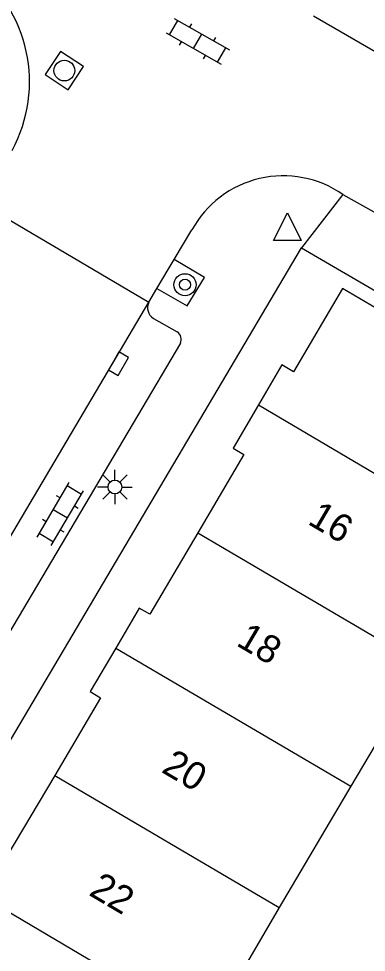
# Model space of a CAD drawing. Extents: x 132999 to 136000, y 398499 to 400501.
# Drawn here: x 133517.03 to 133529.61, y 399637.36 to 399671.16 of the extents above; entities that cross this region are included whole.
import ezdxf

# ---------------------------------------------------------------- set-up
doc = ezdxf.new("R2010")
doc.units = 0
for name, color, linetype in [('gg-anno-huisnummerreeks BGT', 7, 'Continuous'), ('gg-bbg-gedigitaliseerde bebouwing', 7, 'Continuous'), ('gg-bbg-hoofdgebouw', 7, 'Continuous'), ('gg-bbg-tussenscheiding', 7, 'Continuous'), ('gg-knt-verharding', 7, 'Continuous'), ('gt-grn-weggrens', 7, 'Continuous'), ('gt-symb-boom', 7, 'Continuous'), ('gt-symb-klinker verharding', 7, 'Continuous'), ('gt-symb-kolk', 7, 'Continuous'), ('gt-symb-lichtmast', 7, 'Continuous'), ('gt-symb-rioolschacht', 7, 'Continuous'), ('gt-symb-waterafsluiter', 7, 'Continuous')]:
    doc.layers.add(name, color=color, linetype=linetype)

# ---------------------------------------------------------------- blocks, each defined once
blk = doc.blocks.new('gt0-BOOM')
at = {"layer": 'gt-symb-boom'}
for radius in [0.4, 0.2]:
    blk.add_circle((0, 0), radius, dxfattribs=at)
blk = doc.blocks.new('gt0-WAFSL')
at = {"layer": 'gt-symb-waterafsluiter'}
for p, q in [((-0.5, -0.333), (0, 0.667)), ((0, 0.667), (0.5, -0.333)), ((0.5, -0.333), (-0.5, -0.333))]:
    blk.add_line(p, q, dxfattribs=at)
blk = doc.blocks.new('gt0-KL1')
at = {"layer": 'gt-symb-klinker verharding'}
for p, q in [((-0.5, 0.3), (-0.5, 0.45)), ((0.5, 0.3), (0.5, 0.45)), ((-1.15, 0.3), (1.15, 0.3)), ((-1, -0.3), (-1, 0.3)), ((0, -0.3), (0, 0.3)), ((1, -0.3), (1, 0.3)), ((-1.15, -0.3), (1.15, -0.3)), ((-0.5, -0.45), (-0.5, -0.3)), ((0.5, -0.45), (0.5, -0.3))]:
    blk.add_line(p, q, dxfattribs=at)
blk = doc.blocks.new('gt0-RS')
at = {"layer": 'gt-symb-rioolschacht'}
blk.add_lwpolyline([(-0.5, -0.5), (0.5, -0.5), (0.5, 0.5), (-0.5, 0.5)], close=True, dxfattribs=at)
blk.add_circle((0, 0), 0.375, dxfattribs=at)
blk = doc.blocks.new('gt0-LMAST')
at = {"layer": 'gt-symb-lichtmast'}
for p, q in [((-0.182, 0.173), (-0.447, 0.438)), ((-0.005, 0.246), (-0.005, 0.621)), ((0.172, 0.173), (0.437, 0.438)), ((-0.255, -0.004), (-0.63, -0.004)), ((-0.182, -0.181), (-0.447, -0.446)), ((-0.005, -0.254), (-0.005, -0.629)), ((0.437, -0.446), (0.172, -0.181)), ((0.245, -0.004), (0.62, -0.004))]:
    blk.add_line(p, q, dxfattribs=at)
blk.add_circle((-0.005, -0.004), 0.25, dxfattribs=at)
blk = doc.blocks.new('gt0-KOLK')
at = {"layer": 'gt-symb-kolk'}
blk.add_lwpolyline([(0, 0), (0.375, 0), (0.375, 0.4), (-0.375, 0.4), (-0.375, 0), (0, 0)], dxfattribs=at)

msp = doc.modelspace()

# ---------------------------------------------------------------- linework, layer by layer
at = {"layer": 'gg-bbg-gedigitaliseerde bebouwing'}
for p, q in [((133531.639, 399647.768), (133529.047, 399643.374)), ((133529.047, 399643.374), (133526.457, 399638.982)), ((133526.457, 399638.982), (133523.866, 399634.59))]:
    msp.add_line(p, q, dxfattribs=at)
at = {"layer": 'gg-bbg-hoofdgebouw'}
msp.add_line((133537.913, 399656.012), (133528.74, 399661.39), dxfattribs=at)
for points in [[(133528.74, 399661.39), (133526.97, 399658.38), (133526.55, 399658.63), (133525.703, 399657.177)], [(133525.703, 399657.177), (133524.79, 399655.61), (133525.17, 399655.38), (133523.508, 399652.555)], [(133523.508, 399652.555), (133521.77, 399649.6), (133521.39, 399649.82), (133520.538, 399648.379)], [(133520.538, 399648.379), (133519.61, 399646.811), (133519.99, 399646.58), (133518.33, 399643.769)], [(133518.33, 399643.769), (133516.6, 399640.841), (133516.22, 399641.07), (133515.352, 399639.598)]]:
    msp.add_lwpolyline(points, dxfattribs=at)
at = {"layer": 'gg-bbg-tussenscheiding'}
for p, q in [((133525.703, 399657.177), (133535.25, 399651.557)), ((133523.508, 399652.555), (133531.639, 399647.768)), ((133520.538, 399648.379), (133529.047, 399643.374)), ((133518.33, 399643.769), (133526.457, 399638.982)), ((133515.352, 399639.598), (133523.866, 399634.59))]:
    msp.add_line(p, q, dxfattribs=at)
at = {"layer": 'gg-knt-verharding'}
for p, q in [((133527.69, 399671.264), (133531.759, 399668.903)), ((133528.76, 399664.794), (133529.872, 399664.168)), ((133515.675, 399664.475), (133521.736, 399660.901)), ((133522.656, 399662.443), (133523.294, 399663.512)), ((133499.247, 399615.464), (133527.26, 399662.87)), ((133527.26, 399662.87), (133538.93, 399656.018)), ((133522.028, 399661.391), (133522.656, 399662.443)), ((133521.736, 399660.901), (133522.028, 399661.391)), ((133512.042, 399644.488), (133521.736, 399660.901)), ((133521.899, 399660.311), (133522.763, 399659.82))]:
    msp.add_line(p, q, dxfattribs=at)
for points in [[(133522.028, 399661.391), (133523.124, 399660.767), (133523.75, 399661.791), (133522.656, 399662.443)], [(133522.876, 399659.409), (133513.535, 399643.631), (133512.042, 399644.488)]]:
    msp.add_lwpolyline(points, dxfattribs=at)
for centre, radius, start, end in [((133512.222, 399668.874), 5.197, 331.5023, 52.8951), ((133526.602, 399661.7), 3.772, 55.1145, 151.2847), ((133522.158, 399660.7), 0.467, 154.5073, 236.3806), ((133522.597, 399659.553), 0.314, 332.6676, 58.0784)]:
    msp.add_arc(centre, radius, start, end, dxfattribs=at)
at = {"layer": 'gt-grn-weggrens'}
msp.add_line((133528.76, 399664.794), (133527.26, 399662.87), dxfattribs=at)

# ---------------------------------------------------------------- block references
at = {"layer": 'gt-symb-boom'}
msp.add_blockref('gt0-BOOM', (133523.046, 399661.53), dxfattribs=at)
at = {"layer": 'gt-symb-klinker verharding'}
for p, rotation in [((133523.507, 399670.341), -29.74488129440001), ((133518.533, 399653.231), 59.488000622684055)]:
    msp.add_blockref('gt0-KL1', p, dxfattribs=dict(at, rotation=rotation))
at = {"layer": 'gt-symb-kolk', "rotation": -120.12860023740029}
msp.add_blockref('gt0-KOLK', (133520.468, 399658.774), dxfattribs=at)
at = {"layer": 'gt-symb-lichtmast'}
msp.add_blockref('gt0-LMAST', (133520.514, 399654.212), dxfattribs=at)
at = {"layer": 'gt-symb-rioolschacht', "rotation": -123.2928485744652}
msp.add_blockref('gt0-RS', (133518.679, 399669.281), dxfattribs=at)
at = {"layer": 'gt-symb-waterafsluiter'}
msp.add_blockref('gt0-WAFSL', (133526.753, 399663.464), dxfattribs=at)

# ---------------------------------------------------------------- texts
at = {"layer": 'gg-anno-huisnummerreeks BGT'}
for s, rotation, p in [('16', 329.5, (133527.446, 399652.89)), ('18', 329.5, (133524.86, 399648.494)), ('20', 329.5, (133522.155, 399643.906)), ('22', 329.4, (133519.526, 399639.457))]:
    msp.add_text(s, height=1, rotation=rotation, dxfattribs=at).set_placement(p)

doc.saveas('drawing.dxf')
